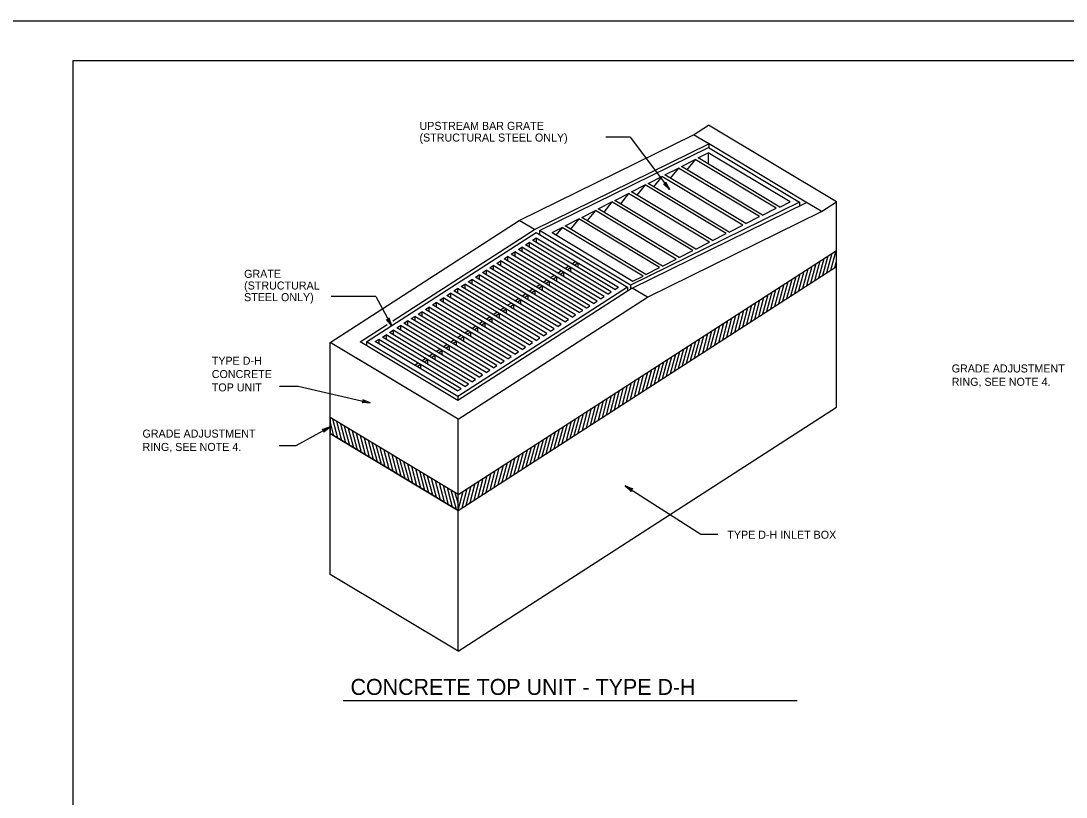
# Model space of a CAD drawing. Extents: x -6420 to 49575, y -4552 to 11624.
# Drawn here: x 4680 to 5965, y 10669 to 11624 of the extents above; entities that cross this region are included whole.
import ezdxf

# ---------------------------------------------------------------- set-up
doc = ezdxf.new("R2010")
doc.units = 0
doc.layers.add('1', color=7, linetype='Continuous')
doc.layers.add('PLT-BNDY', color=7, linetype='Continuous')

msp = doc.modelspace()

# ---------------------------------------------------------------- linework, layer by layer
at = {"layer": '1'}
for p, q in [((5507.1, 11483.9), (5525.6, 11495.8)), ((5683, 11401.3), (5525.6, 11495.8)), ((5292.9, 11378.5), (5507.1, 11483.9)), ((5429.2, 11480.9), (5399.2, 11480.9)), ((5429.2, 11480.9), (5477.4, 11416.5)), ((5525.9, 11472.6), (5507.1, 11483.9)), ((5645.3, 11401), (5525.5, 11472.9)), ((5311.7, 11367.2), (5525.9, 11472.6)), ((5317.8, 11365.9), (5525.7, 11468.1)), ((5512.8, 11455.3), (5525.3, 11461.6)), ((5625.8, 11401.3), (5525.3, 11461.6)), ((5525.3, 11461.6), (5525.3, 11447.8)), ((5525.7, 11468.1), (5637.5, 11401.1)), ((5525.9, 11472.6), (5525.9, 11468)), ((5492.4, 11444.8), (5509.2, 11453.4)), ((5509.2, 11453.4), (5498.9, 11440.9)), ((5608.6, 11393.7), (5509.2, 11453.4)), ((5613.4, 11394.9), (5512.8, 11455.3)), ((5471.9, 11434.4), (5488.7, 11442.9)), ((5571.4, 11374.7), (5471.9, 11434.4)), ((5488.7, 11442.9), (5478.5, 11430.4)), ((5588.2, 11383.3), (5488.7, 11442.9)), ((5591.8, 11385.1), (5492.4, 11444.8)), ((5431, 11413.5), (5447.8, 11422.1)), ((5447.8, 11422.1), (5437.6, 11409.5)), ((5547.3, 11362.4), (5447.8, 11422.1)), ((5451.5, 11423.9), (5468.3, 11432.5)), ((5551, 11364.2), (5451.5, 11423.9)), ((5468.3, 11432.5), (5458.1, 11420)), ((5567.7, 11372.8), (5468.3, 11432.5)), ((5410.6, 11403), (5427.4, 11411.6)), ((5427.4, 11411.6), (5417.2, 11399.1)), ((5526.9, 11351.9), (5427.4, 11411.6)), ((5530.5, 11353.8), (5431, 11413.5)), ((5390.1, 11392.6), (5406.9, 11401.2)), ((5406.9, 11401.2), (5396.7, 11388.6)), ((5506.4, 11341.5), (5406.9, 11401.2)), ((5510.1, 11343.3), (5410.6, 11403)), ((5637.5, 11401.1), (5429.8, 11298.9)), ((5431.6, 11295.3), (5645.8, 11400.7)), ((5613.4, 11394.9), (5625.8, 11401.3)), ((5637.5, 11401.1), (5637.5, 11396.7)), ((5664.2, 11389.7), (5645.3, 11401)), ((5664.6, 11389.4), (5683, 11401.3)), ((5683, 11148.8), (5683, 11401.3)), ((5369.7, 11382.1), (5386.5, 11390.7)), ((5386.5, 11390.7), (5376.3, 11378.2)), ((5486, 11331), (5386.5, 11390.7)), ((5489.6, 11332.9), (5390.1, 11392.6)), ((5450.4, 11284), (5664.6, 11389.4)), ((5571.4, 11374.7), (5588.2, 11383.3)), ((5591.8, 11385.1), (5608.6, 11393.7)), ((5060.3, 11228.5), (5292.9, 11378.5)), ((5311.7, 11367.2), (5292.9, 11378.5)), ((5349.2, 11371.7), (5366, 11380.3)), ((5448.7, 11312), (5349.2, 11371.7)), ((5366, 11380.3), (5355.8, 11367.7)), ((5465.5, 11320.6), (5366, 11380.3)), ((5469.2, 11322.4), (5369.7, 11382.1)), ((5551, 11364.2), (5567.7, 11372.8)), ((5317.8, 11365.9), (5317.8, 11361.3)), ((5333.2, 11363.5), (5345.6, 11369.8)), ((5333.2, 11363.5), (5432.6, 11303.8)), ((5345.6, 11369.8), (5338, 11360.5)), ((5445.1, 11310.1), (5345.6, 11369.8)), ((5530.5, 11353.8), (5547.3, 11362.4)), ((5291.8, 11342.7), (5296.2, 11345.6)), ((5397.3, 11284.9), (5296.2, 11345.6)), ((5296.2, 11345.6), (5296.2, 11340.1)), ((5300.6, 11348.4), (5305, 11351.3)), ((5401.7, 11287.7), (5300.6, 11348.4)), ((5406.1, 11290.6), (5305, 11351.3)), ((5305, 11351.3), (5305, 11345.8)), ((5309.3, 11354.1), (5313.7, 11356.9)), ((5410.5, 11293.4), (5309.3, 11354.1)), ((5313.7, 11356.9), (5414.9, 11296.2)), ((5313.7, 11356.9), (5313.7, 11351.5)), ((5510.1, 11343.3), (5526.9, 11351.9)), ((5217.8, 11041.6), (5683, 11341.7)), ((5274.2, 11331.4), (5278.6, 11334.2)), ((5375.4, 11270.7), (5274.2, 11331.4)), ((5379.7, 11273.6), (5278.6, 11334.2)), ((5278.6, 11334.2), (5278.6, 11328.8)), ((5283, 11337.1), (5287.4, 11339.9)), ((5384.1, 11276.4), (5283, 11337.1)), ((5388.5, 11279.2), (5287.4, 11339.9)), ((5287.4, 11339.9), (5287.4, 11334.4)), ((5392.9, 11282.1), (5291.8, 11342.7)), ((5489.6, 11332.9), (5506.4, 11341.5)), ((5217.8, 11021.9), (5683, 11322)), ((5256.6, 11320.1), (5261, 11322.9)), ((5357.8, 11259.4), (5256.6, 11320.1)), ((5362.2, 11262.2), (5261, 11322.9)), ((5261, 11322.9), (5261, 11317.4)), ((5265.4, 11325.7), (5269.8, 11328.6)), ((5366.6, 11265.1), (5265.4, 11325.7)), ((5371, 11267.9), (5269.8, 11328.6)), ((5269.8, 11328.6), (5269.8, 11323.1)), ((5348.9, 11319.4), (5353.3, 11322.3)), ((5351.7, 11317.8), (5356.1, 11320.6)), ((5356.1, 11320.6), (5356.1, 11315.1)), ((5357.7, 11325.1), (5362.1, 11327.9)), ((5360.4, 11323.4), (5364.8, 11326.3)), ((5364.8, 11326.3), (5364.8, 11320.8)), ((5448.7, 11312), (5465.5, 11320.6)), ((5469.2, 11322.4), (5486, 11331)), ((5230.3, 11303.1), (5234.7, 11305.9)), ((5335.8, 11245.2), (5234.7, 11305.9)), ((5234.7, 11305.9), (5234.7, 11300.4)), ((5239.1, 11308.7), (5243.5, 11311.6)), ((5340.2, 11248), (5239.1, 11308.7)), ((5344.6, 11250.9), (5243.5, 11311.6)), ((5243.5, 11311.6), (5243.5, 11306.1)), ((5247.9, 11314.4), (5252.2, 11317.2)), ((5349, 11253.7), (5247.9, 11314.4)), ((5353.4, 11256.6), (5252.2, 11317.2)), ((5252.2, 11317.2), (5252.2, 11311.8)), ((5331.3, 11308.1), (5335.7, 11310.9)), ((5334.1, 11306.4), (5338.5, 11309.3)), ((5338.5, 11309.3), (5338.5, 11303.8)), ((5340.1, 11313.8), (5344.5, 11316.6)), ((5342.9, 11312.1), (5347.3, 11314.9)), ((5347.3, 11314.9), (5347.3, 11309.5)), ((5432.6, 11303.8), (5445.1, 11310.1)), ((5212.7, 11291.7), (5217.1, 11294.6)), ((5318.2, 11233.9), (5217.1, 11294.6)), ((5217.1, 11294.6), (5217.1, 11289.1)), ((5221.5, 11297.4), (5225.9, 11300.2)), ((5322.6, 11236.7), (5221.5, 11297.4)), ((5327, 11239.5), (5225.9, 11300.2)), ((5225.9, 11300.2), (5225.9, 11294.8)), ((5331.4, 11242.4), (5230.3, 11303.1)), ((5304.9, 11291.1), (5309.3, 11293.9)), ((5313.7, 11296.8), (5318.1, 11299.6)), ((5316.5, 11295.1), (5320.9, 11297.9)), ((5320.9, 11297.9), (5320.9, 11292.4)), ((5322.5, 11302.4), (5326.9, 11305.3)), ((5325.3, 11300.8), (5329.7, 11303.6)), ((5329.7, 11303.6), (5329.7, 11298.1)), ((5410.5, 11293.4), (5414.9, 11296.2)), ((5426, 11296.4), (5426, 11291.7)), ((5429.8, 11298.9), (5429.6, 11298.8)), ((5429.6, 11298.8), (5429.6, 11294.1)), ((5450.4, 11284), (5431.6, 11295.3)), ((5116.5, 11284.9), (5061.8, 11284.9)), ((5116.5, 11284.9), (5135.8, 11249.1)), ((5195.1, 11280.4), (5199.5, 11283.2)), ((5296.3, 11219.7), (5195.1, 11280.4)), ((5300.7, 11222.5), (5199.5, 11283.2)), ((5199.5, 11283.2), (5199.5, 11277.7)), ((5203.9, 11286.1), (5208.3, 11288.9)), ((5305, 11225.4), (5203.9, 11286.1)), ((5309.4, 11228.2), (5208.3, 11288.9)), ((5208.3, 11288.9), (5208.3, 11283.4)), ((5313.8, 11231), (5212.7, 11291.7)), ((5217.8, 11134), (5450.4, 11284)), ((5287.4, 11279.7), (5291.8, 11282.6)), ((5290.2, 11278.1), (5294.6, 11280.9)), ((5294.6, 11280.9), (5294.6, 11275.4)), ((5296.2, 11285.4), (5300.6, 11288.3)), ((5298.9, 11283.7), (5303.3, 11286.6)), ((5303.3, 11286.6), (5303.3, 11281.1)), ((5307.7, 11289.4), (5312.1, 11292.2)), ((5312.1, 11292.2), (5312.1, 11286.8)), ((5392.9, 11282.1), (5397.3, 11284.9)), ((5401.7, 11287.7), (5406.1, 11290.6)), ((5177.5, 11269), (5181.9, 11271.9)), ((5278.7, 11208.4), (5177.5, 11269)), ((5283.1, 11211.2), (5181.9, 11271.9)), ((5181.9, 11271.9), (5181.9, 11266.4)), ((5186.3, 11274.7), (5190.7, 11277.6)), ((5287.5, 11214), (5186.3, 11274.7)), ((5291.9, 11216.9), (5190.7, 11277.6)), ((5190.7, 11277.6), (5190.7, 11272.1)), ((5269.8, 11268.4), (5274.2, 11271.2)), ((5272.6, 11266.7), (5277, 11269.6)), ((5277, 11269.6), (5277, 11264.1)), ((5278.6, 11274.1), (5283, 11276.9)), ((5281.4, 11272.4), (5285.8, 11275.2)), ((5285.8, 11275.2), (5285.8, 11269.8)), ((5366.6, 11265.1), (5371, 11267.9)), ((5375.4, 11270.7), (5379.7, 11273.6)), ((5384.1, 11276.4), (5388.5, 11279.2)), ((5151.2, 11252), (5155.6, 11254.9)), ((5256.7, 11194.2), (5155.6, 11254.9)), ((5155.6, 11254.9), (5155.6, 11249.4)), ((5160, 11257.7), (5164.4, 11260.5)), ((5261.1, 11197), (5160, 11257.7)), ((5265.5, 11199.9), (5164.4, 11260.5)), ((5164.4, 11260.5), (5164.4, 11255.1)), ((5168.8, 11263.4), (5173.2, 11266.2)), ((5269.9, 11202.7), (5168.8, 11263.4)), ((5274.3, 11205.5), (5173.2, 11266.2)), ((5173.2, 11266.2), (5173.2, 11260.7)), ((5252.2, 11257.1), (5256.6, 11259.9)), ((5255, 11255.4), (5259.4, 11258.2)), ((5259.4, 11258.2), (5259.4, 11252.8)), ((5261, 11262.7), (5265.4, 11265.6)), ((5263.8, 11261.1), (5268.2, 11263.9)), ((5268.2, 11263.9), (5268.2, 11258.4)), ((5349, 11253.7), (5353.4, 11256.5)), ((5357.8, 11259.4), (5362.2, 11262.2)), ((5133.6, 11240.7), (5138, 11243.5)), ((5239.1, 11182.8), (5138, 11243.5)), ((5138, 11243.5), (5138, 11238.1)), ((5142.4, 11246.4), (5146.8, 11249.2)), ((5243.5, 11185.7), (5142.4, 11246.4)), ((5247.9, 11188.5), (5146.8, 11249.2)), ((5146.8, 11249.2), (5146.8, 11243.7)), ((5252.3, 11191.3), (5151.2, 11252)), ((5225.9, 11240.1), (5230.3, 11242.9)), ((5234.6, 11245.7), (5239, 11248.6)), ((5237.4, 11244.1), (5241.8, 11246.9)), ((5241.8, 11246.9), (5241.8, 11241.4)), ((5243.4, 11251.4), (5247.8, 11254.2)), ((5246.2, 11249.7), (5250.6, 11252.6)), ((5250.6, 11252.6), (5250.6, 11247.1)), ((5331.4, 11242.4), (5335.8, 11245.2)), ((5340.2, 11248), (5344.6, 11250.9)), ((5105, 11229.2), (5105, 11224.6)), ((5116, 11229.4), (5120.4, 11232.2)), ((5217.2, 11168.7), (5116, 11229.4)), ((5221.6, 11171.5), (5120.4, 11232.2)), ((5120.4, 11232.2), (5120.4, 11226.7)), ((5124.8, 11235), (5129.2, 11237.9)), ((5226, 11174.3), (5124.8, 11235)), ((5230.4, 11177.2), (5129.2, 11237.9)), ((5129.2, 11237.9), (5129.2, 11232.4)), ((5234.7, 11180), (5133.6, 11240.7)), ((5208.3, 11228.7), (5212.7, 11231.6)), ((5211.1, 11227), (5215.5, 11229.9)), ((5215.5, 11229.9), (5215.5, 11224.4)), ((5217.1, 11234.4), (5221.5, 11237.2)), ((5219.9, 11232.7), (5224.3, 11235.5)), ((5224.3, 11235.5), (5224.3, 11230.1)), ((5228.6, 11238.4), (5233, 11241.2)), ((5233, 11241.2), (5233, 11235.7)), ((5313.8, 11231), (5318.2, 11233.9)), ((5322.6, 11236.7), (5327, 11239.5)), ((5217.8, 11134), (5060.3, 11228.5)), ((5060.3, 11136), (5060.3, 11228.5)), ((5190.7, 11217.4), (5195.1, 11220.2)), ((5193.5, 11215.7), (5197.9, 11218.5)), ((5197.9, 11218.5), (5197.9, 11213.1)), ((5199.5, 11223), (5203.9, 11225.9)), ((5202.3, 11221.4), (5206.7, 11224.2)), ((5206.7, 11224.2), (5206.7, 11218.7)), ((5287.5, 11214), (5291.9, 11216.9)), ((5296.3, 11219.7), (5300.7, 11222.5)), ((5305, 11225.4), (5309.4, 11228.2)), ((5217.8, 11134), (5092.9, 11208.9)), ((5164.3, 11200.4), (5168.7, 11203.2)), ((5173.1, 11206), (5177.5, 11208.9)), ((5175.9, 11204.4), (5180.3, 11207.2)), ((5180.3, 11207.2), (5180.3, 11201.7)), ((5181.9, 11211.7), (5186.3, 11214.5)), ((5184.7, 11210), (5189.1, 11212.9)), ((5189.1, 11212.9), (5189.1, 11207.4)), ((5269.9, 11202.7), (5274.3, 11205.5)), ((5278.7, 11208.4), (5283.1, 11211.2)), ((5167.1, 11198.7), (5171.5, 11201.5)), ((5171.5, 11201.5), (5171.5, 11196.1)), ((5252.3, 11191.3), (5256.7, 11194.2)), ((5261.1, 11197), (5265.5, 11199.9)), ((5234.8, 11180), (5239.1, 11182.8)), ((5243.5, 11185.7), (5247.9, 11188.5)), ((4998.4, 11174.6), (5021, 11174.6)), ((5021, 11174.6), (5109.6, 11154)), ((5217.2, 11168.7), (5221.6, 11171.5)), ((5226, 11174.3), (5230.4, 11177.2)), ((5217.3, 11161.8), (5217.3, 11157.2)), ((5217.8, 10848.6), (5683, 11148.8)), ((5060.3, 11116.4), (5060.3, 11136)), ((5217.8, 11041.6), (5217.8, 11134)), ((5018.7, 11101.7), (5060.3, 11124.5)), ((5217.8, 11021.9), (5060.3, 11116.4)), ((5060.3, 10943.1), (5060.3, 11116.4)), ((4997.9, 11101.7), (5018.7, 11101.7)), ((5423.2, 11052), (5516.2, 10992.8)), ((5217.8, 11021.9), (5217.8, 11041.6)), ((5217.8, 10848.6), (5217.8, 11021.9)), ((5516.2, 10992.8), (5536.9, 10992.8)), ((5217.8, 10848.6), (5060.3, 10943.1)), ((5076.3, 10788.2), (5634.7, 10788.2))]:
    msp.add_line(p, q, dxfattribs=at)
for points in [[(7323.1, 9724.3), (7323.1, 11574.7), (4744.3, 11574.7), (4744.3, 9724.3), (7323.1, 9724.3), (7323.1, 9810.8), (6666.9, 9810.8), (6666.9, 10023), (7323.1, 10023), (7323.1, 10118), (6666.9, 10118), (6666.9, 9724.3), (6925.4, 9724.3), (6925.4, 9810.8), (6925.4, 9724.3), (7178.1, 9724.3), (7178.1, 9810.8), (7178.1, 9770.4), (7323.1, 9770.4)], [(5477.4, 11416.5), (5470.1, 11423.3), (5470.5, 11423.1), (5471, 11423), (5471.3, 11423), (5471.7, 11423.1), (5472, 11423.2), (5472.3, 11423.4), (5472.5, 11423.6), (5472.8, 11423.8), (5472.9, 11424.2), (5473.1, 11424.5), (5473.1, 11425), (5473, 11425.5), (5477.4, 11416.5), (5473.1, 11425), (5473.1, 11424.5), (5477.4, 11416.5), (5472.9, 11424.2), (5472.8, 11423.8), (5477.4, 11416.5), (5472.5, 11423.6), (5472.3, 11423.4), (5477.4, 11416.5), (5472, 11423.2), (5471.7, 11423.1), (5477.4, 11416.5), (5471.3, 11423), (5471, 11423), (5477.4, 11416.5), (5470.5, 11423.1)], [(5217.3, 11161.8), (5105, 11229.2), (5313.6, 11363.8), (5426, 11296.4), (5217.3, 11161.8)], [(5137.7, 11255), (5311.7, 11367.2)], [(5429.6, 11298.8), (5317.8, 11365.9)], [(5661.3, 11308), (5667.7, 11331.8)], [(5666.2, 11311.2), (5672.6, 11335)], [(5671.1, 11314.4), (5677.5, 11338.2)], [(5676.1, 11317.5), (5682.4, 11341.3)], [(5641.6, 11295.3), (5647.9, 11319.1)], [(5646.5, 11298.5), (5652.9, 11322.3)], [(5651.4, 11301.6), (5657.8, 11325.4)], [(5656.4, 11304.8), (5662.7, 11328.6)], [(5681, 11320.7), (5683, 11328.3)], [(5621.9, 11282.6), (5628.2, 11306.4)], [(5626.8, 11285.7), (5633.2, 11309.5)], [(5631.7, 11288.9), (5638.1, 11312.7)], [(5636.6, 11292.1), (5643, 11315.9)], [(5431.6, 11295.3), (5217.4, 11157.2)], [(5602.1, 11269.8), (5608.5, 11293.6)], [(5607.1, 11273), (5613.5, 11296.8)], [(5612, 11276.2), (5618.4, 11300)], [(5616.9, 11279.4), (5623.3, 11303.2)], [(5582.4, 11257.1), (5588.8, 11280.9)], [(5587.4, 11260.3), (5593.7, 11284.1)], [(5592.3, 11263.5), (5598.7, 11287.3)], [(5597.2, 11266.7), (5603.6, 11290.5)], [(5562.7, 11244.4), (5569.1, 11268.2)], [(5567.6, 11247.6), (5574, 11271.4)], [(5572.6, 11250.8), (5579, 11274.6)], [(5577.5, 11253.9), (5583.9, 11277.7)], [(5135.8, 11249.1), (5129.6, 11256.8), (5130, 11256.6), (5130.4, 11256.4), (5130.7, 11256.4), (5131.1, 11256.4), (5131.4, 11256.5), (5131.8, 11256.6), (5132, 11256.8), (5132.3, 11257), (5132.5, 11257.3), (5132.7, 11257.6), (5132.7, 11258.1), (5132.8, 11258.5), (5135.8, 11249.1), (5132.7, 11258.1), (5132.7, 11257.6), (5135.8, 11249.1), (5132.5, 11257.3), (5132.3, 11257), (5135.8, 11249.1), (5132, 11256.8), (5131.8, 11256.6), (5135.8, 11249.1), (5131.4, 11256.5), (5131.1, 11256.4), (5135.8, 11249.1), (5130.7, 11256.4), (5130.4, 11256.4), (5135.8, 11249.1), (5130, 11256.6)], [(5543, 11231.7), (5549.4, 11255.5)], [(5547.9, 11234.9), (5554.3, 11258.7)], [(5552.9, 11238.1), (5559.2, 11261.9)], [(5557.8, 11241.2), (5564.2, 11265)], [(5217.4, 11157.2), (5097.5, 11229.1), (5130.4, 11250.3)], [(5523.3, 11219), (5529.7, 11242.8)], [(5528.2, 11222.2), (5534.6, 11246)], [(5533.2, 11225.3), (5539.5, 11249.1)], [(5538.1, 11228.5), (5544.5, 11252.3)], [(5503.6, 11206.3), (5510, 11230.1)], [(5508.5, 11209.4), (5514.9, 11233.2)], [(5513.4, 11212.6), (5519.8, 11236.4)], [(5518.4, 11215.8), (5524.7, 11239.6)], [(5483.9, 11193.5), (5490.3, 11217.3)], [(5488.8, 11196.7), (5495.2, 11220.5)], [(5493.7, 11199.9), (5500.1, 11223.7)], [(5498.7, 11203.1), (5505, 11226.9)], [(5464.2, 11180.8), (5470.5, 11204.6)], [(5469.1, 11184), (5475.5, 11207.8)], [(5474, 11187.2), (5480.4, 11211)], [(5478.9, 11190.4), (5485.3, 11214.2)], [(5444.4, 11168.1), (5450.8, 11191.9)], [(5449.3, 11171.2), (5455.7, 11195)], [(5454.2, 11174.4), (5460.6, 11198.2)], [(5459.2, 11177.7), (5465.6, 11201.4)], [(5424.7, 11155.3), (5431, 11179.1)], [(5429.6, 11158.5), (5436, 11182.3)], [(5434.5, 11161.7), (5440.9, 11185.5)], [(5439.5, 11164.9), (5445.8, 11188.7)], [(5405, 11142.6), (5411.3, 11166.4)], [(5409.9, 11145.8), (5416.3, 11169.6)], [(5414.8, 11149), (5421.2, 11172.8)], [(5419.7, 11152.2), (5426.1, 11176)], [(5109.6, 11154), (5099.7, 11154.4), (5100.1, 11154.6), (5100.5, 11154.8), (5100.8, 11155), (5101.1, 11155.3), (5101.2, 11155.6), (5101.3, 11155.9), (5101.3, 11156.3), (5101.4, 11156.6), (5101.2, 11156.9), (5101.1, 11157.3), (5100.8, 11157.7), (5100.5, 11158), (5109.6, 11154), (5100.8, 11157.7), (5101.1, 11157.3), (5109.6, 11154), (5101.2, 11156.9), (5101.4, 11156.6), (5109.6, 11154), (5101.3, 11156.3), (5101.3, 11155.9), (5109.6, 11154), (5101.2, 11155.6), (5101.1, 11155.3), (5109.6, 11154), (5100.8, 11155), (5100.5, 11154.8), (5109.6, 11154), (5100.1, 11154.6)], [(5385.2, 11129.9), (5391.6, 11153.7)], [(5390.2, 11133.1), (5396.6, 11156.9)], [(5395.1, 11136.3), (5401.5, 11160.1)], [(5400, 11139.4), (5406.4, 11163.2)], [(5365.5, 11117.2), (5371.9, 11141)], [(5370.5, 11120.4), (5376.8, 11144.2)], [(5375.4, 11123.6), (5381.8, 11147.4)], [(5380.3, 11126.7), (5386.7, 11150.5)], [(5065.2, 11113.4), (5060.3, 11131.6)], [(5070, 11110.5), (5063.7, 11134)], [(5074.9, 11107.6), (5068.6, 11131.1)], [(5079.7, 11104.7), (5073.5, 11128.1)], [(5345.8, 11104.5), (5352.2, 11128.3)], [(5350.8, 11107.7), (5357.1, 11131.5)], [(5355.7, 11110.8), (5362.1, 11134.6)], [(5360.6, 11114), (5367, 11137.8)], [(5060.3, 11124.5), (5052.6, 11118.2), (5052.8, 11118.6), (5053, 11119), (5053, 11119.4), (5053, 11119.8), (5052.9, 11120.1), (5052.8, 11120.4), (5052.6, 11120.7), (5052.4, 11120.9), (5052.1, 11121.1), (5051.7, 11121.3), (5051.3, 11121.4), (5050.8, 11121.4), (5060.3, 11124.5), (5051.3, 11121.4), (5051.7, 11121.3), (5060.3, 11124.5), (5052.1, 11121.1), (5052.4, 11120.9), (5060.3, 11124.5), (5052.6, 11120.7), (5052.8, 11120.4), (5060.3, 11124.5), (5052.9, 11120.1), (5053, 11119.8), (5060.3, 11124.5), (5053, 11119.4), (5053, 11119), (5060.3, 11124.5), (5052.8, 11118.6)], [(5084.6, 11101.8), (5078.3, 11125.2)], [(5089.5, 11098.9), (5083.2, 11122.3)], [(5094.3, 11095.9), (5088, 11119.4)], [(5099.2, 11093), (5092.9, 11116.5)], [(5104, 11090.1), (5097.7, 11113.6)], [(5326.1, 11091.8), (5332.5, 11115.6)], [(5331, 11094.9), (5337.4, 11118.7)], [(5336, 11098.1), (5342.3, 11121.9)], [(5340.9, 11101.3), (5347.3, 11125.1)], [(5108.9, 11087.2), (5102.6, 11110.7)], [(5113.7, 11084.3), (5107.5, 11107.7)], [(5118.6, 11081.4), (5112.3, 11104.8)], [(5123.5, 11078.5), (5117.2, 11101.9)], [(5306.4, 11079), (5312.8, 11102.8)], [(5311.3, 11082.2), (5317.7, 11106)], [(5316.3, 11085.4), (5322.6, 11109.2)], [(5321.2, 11088.6), (5327.6, 11112.4)], [(5128.3, 11075.5), (5122, 11099)], [(5133.2, 11072.6), (5126.9, 11096.1)], [(5138, 11069.7), (5131.7, 11093.2)], [(5142.9, 11066.8), (5136.6, 11090.3)], [(5147.7, 11063.9), (5141.5, 11087.4)], [(5286.7, 11066.3), (5293.1, 11090.1)], [(5291.6, 11069.5), (5298, 11093.3)], [(5296.5, 11072.7), (5302.9, 11096.5)], [(5301.5, 11075.9), (5307.9, 11099.7)], [(5152.6, 11061), (5146.3, 11084.4)], [(5157.4, 11058.1), (5151.2, 11081.5)], [(5162.3, 11055.2), (5156, 11078.6)], [(5167.2, 11052.2), (5160.9, 11075.7)], [(5267, 11053.6), (5273.4, 11077.4)], [(5271.9, 11056.8), (5278.3, 11080.6)], [(5276.8, 11060), (5283.2, 11083.8)], [(5281.8, 11063.1), (5288.1, 11086.9)], [(5172, 11049.3), (5165.7, 11072.8)], [(5176.9, 11046.4), (5170.6, 11069.9)], [(5181.7, 11043.5), (5175.4, 11067)], [(5186.6, 11040.6), (5180.3, 11064)], [(5247.3, 11040.9), (5253.6, 11064.7)], [(5252.2, 11044.1), (5258.6, 11067.9)], [(5257.1, 11047.3), (5263.5, 11071.1)], [(5262, 11050.4), (5268.4, 11074.2)], [(5191.4, 11037.7), (5185.2, 11061.1)], [(5196.3, 11034.8), (5190, 11058.2)], [(5201.2, 11031.8), (5194.9, 11055.3)], [(5206, 11028.9), (5199.7, 11052.4)], [(5210.9, 11026), (5204.6, 11049.5)], [(5222.6, 11025), (5229, 11048.8)], [(5227.6, 11028.2), (5233.9, 11052)], [(5232.5, 11031.4), (5238.9, 11055.2)], [(5237.4, 11034.5), (5243.8, 11058.3)], [(5242.3, 11037.7), (5248.7, 11061.5)], [(5423.2, 11052), (5432.4, 11048.3), (5432, 11048.2), (5431.5, 11048.2), (5431.2, 11048.1), (5430.8, 11047.9), (5430.6, 11047.6), (5430.4, 11047.4), (5430.3, 11047.1), (5430.1, 11046.8), (5430.1, 11046.4), (5430.1, 11046), (5430.3, 11045.6), (5430.5, 11045.2), (5423.2, 11052), (5430.3, 11045.6), (5430.1, 11046), (5423.2, 11052), (5430.1, 11046.4), (5430.1, 11046.8), (5423.2, 11052), (5430.3, 11047.1), (5430.4, 11047.4), (5423.2, 11052), (5430.6, 11047.6), (5430.8, 11047.9), (5423.2, 11052), (5431.2, 11048.1), (5431.5, 11048.2), (5423.2, 11052), (5432, 11048.2)], [(5215.7, 11023.1), (5209.4, 11046.6)], [(5217.8, 11030.7), (5214.3, 11043.6)], [(5217.8, 11022.1), (5224.1, 11045.6)]]:
    msp.add_lwpolyline(points, dxfattribs=at)
msp.add_lwpolyline([(5217.8, 11021.9), (5217.8, 11041.6), (5060.3, 11136), (5060.3, 11116.4)], close=True, dxfattribs=at)
at = {"layer": 'PLT-BNDY'}
msp.add_lwpolyline([(4616.4, 11623.9), (7375.6, 11623.9), (7375.6, 9675.1), (4616.4, 9675.1)], close=True, dxfattribs=at)

# ---------------------------------------------------------------- texts
at = {"layer": '1'}
for s, height, p in [('UPSTREAM BAR GRATE', 9.843, (5170.3, 11489.9)), ('(STRUCTURAL STEEL ONLY)', 9.843, (5170.3, 11475.5)), ('GRATE', 9.84, (4954.7, 11307.9)), ('(STRUCTURAL', 9.843, (4954.7, 11293.5)), ('STEEL ONLY)', 9.843, (4954.7, 11279.2)), ('TYPE D-H', 9.84, (4915, 11201)), ('CONCRETE', 9.84, (4915, 11184.6)), ('GRADE ADJUSTMENT', 9.843, (5824.5, 11191.5)), ('TOP UNIT', 9.84, (4915, 11168.2)), ('RING, SEE NOTE 4.', 9.843, (5824.5, 11175.1)), ('GRADE ADJUSTMENT', 9.843, (4829.8, 11111.4)), ('RING, SEE NOTE 4.', 9.843, (4829.8, 11095)), ('TYPE D-H INLET BOX', 9.843, (5548.7, 10987)), ('CONCRETE TOP UNIT - TYPE D-H', 19.685, (5085.5, 10794.9))]:
    msp.add_text(s, height=height, dxfattribs=at).set_placement(p)

doc.saveas('drawing.dxf')
